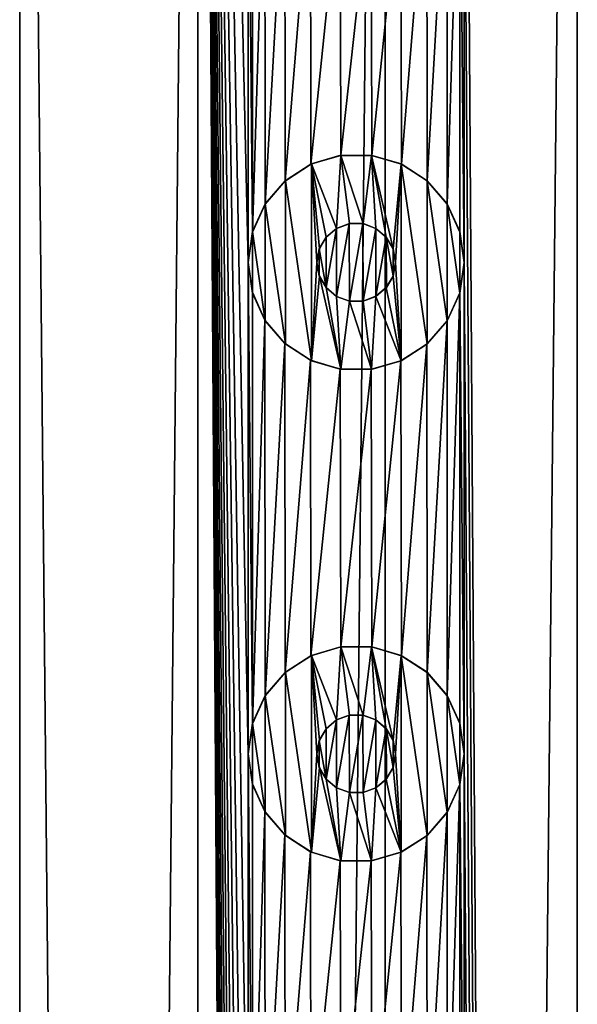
# Model space of a CAD drawing. Header units: millimetres. Extents: x -147 to 148, y -145 to 204.
# Tile 559 of 571: x -90.67 to -85, y 173.95 to 183.97. Entities that reach past the tile are written whole.
import ezdxf

# ---------------------------------------------------------------- set-up
doc = ezdxf.new("R2010")
doc.units = ezdxf.units.MM
doc.header["$LTSCALE"] = 26.699852
for name, color, linetype in [('1556', 7, 'CONTINUOUS'), ('1557', 7, 'CONTINUOUS'), ('1621', 7, 'CONTINUOUS'), ('1622', 7, 'CONTINUOUS'), ('1623', 7, 'CONTINUOUS'), ('1624', 7, 'CONTINUOUS'), ('1625', 7, 'CONTINUOUS'), ('1626', 7, 'CONTINUOUS'), ('1627', 7, 'CONTINUOUS'), ('1628', 7, 'CONTINUOUS'), ('1629', 7, 'CONTINUOUS'), ('1630', 7, 'CONTINUOUS')]:
    doc.layers.add(name, color=color, linetype=linetype)

msp = doc.modelspace()

# ---------------------------------------------------------------- linework, layer by layer
at = {"layer": '1556', "color": 7, "linetype": 'CONTINUOUS', "true_color": 0xd8d8d8}
for points in [[(-90.675, 203.7, 112.038), (-91.15, 191.5, 111.782), (-90.675, 17.3, 112.038), (-90.675, 203.7, 112.038)], [(-88.863, 203.7, 112.788), (-90.675, 203.7, 112.038), (-88.863, 17.3, 112.788), (-88.863, 203.7, 112.788)], [(-88.863, 17.3, 112.788), (-90.675, 203.7, 112.038), (-90.675, 17.3, 112.038), (-88.863, 17.3, 112.788)], [(-88.35, 181.5, 112.943), (-88.35, 186.5, 112.943), (-88.863, 203.7, 112.788), (-88.35, 181.5, 112.943)], [(-88.35, 176.5, 112.943), (-88.35, 181.5, 112.943), (-88.863, 203.7, 112.788), (-88.35, 176.5, 112.943)], [(-88.35, 171.5, 112.943), (-88.35, 176.5, 112.943), (-88.863, 203.7, 112.788), (-88.35, 171.5, 112.943)], [(-88.35, 166.5, 112.943), (-88.35, 171.5, 112.943), (-88.863, 203.7, 112.788), (-88.35, 166.5, 112.943)], [(-88.35, 161.5, 112.943), (-88.35, 166.5, 112.943), (-88.863, 203.7, 112.788), (-88.35, 161.5, 112.943)], [(-88.35, 156.5, 112.943), (-88.35, 161.5, 112.943), (-88.863, 203.7, 112.788), (-88.35, 156.5, 112.943)], [(-88.35, 151.5, 112.943), (-88.35, 156.5, 112.943), (-88.863, 203.7, 112.788), (-88.35, 151.5, 112.943)], [(-88.35, 146.5, 112.943), (-88.35, 151.5, 112.943), (-88.863, 203.7, 112.788), (-88.35, 146.5, 112.943)], [(-88.35, 141.5, 112.943), (-88.35, 146.5, 112.943), (-88.863, 203.7, 112.788), (-88.35, 141.5, 112.943)], [(-88.35, 136.5, 112.943), (-88.35, 141.5, 112.943), (-88.863, 203.7, 112.788), (-88.35, 136.5, 112.943)], [(-88.35, 131.5, 112.943), (-88.35, 136.5, 112.943), (-88.863, 203.7, 112.788), (-88.35, 131.5, 112.943)], [(-88.35, 126.5, 112.943), (-88.35, 131.5, 112.943), (-88.863, 203.7, 112.788), (-88.35, 126.5, 112.943)], [(-88.35, 126.5, 112.943), (-88.863, 203.7, 112.788), (-88.863, 17.3, 112.788), (-88.35, 126.5, 112.943)], [(-85, 203.7, 113.4), (-86.15, 191.5, 113.347), (-85, 17.3, 113.4), (-85, 203.7, 113.4)], [(-83.045, 17.3, 113.246), (-85, 203.7, 113.4), (-85, 17.3, 113.4), (-83.045, 17.3, 113.246)], [(-86.15, 191.5, 113.347), (-86.15, 186.5, 113.347), (-85, 17.3, 113.4), (-86.15, 191.5, 113.347)], [(-88.307, 186.195, 112.955), (-88.35, 186.5, 112.943), (-88.306, 181.807, 112.955), (-88.307, 186.195, 112.955)], [(-88.35, 186.5, 112.943), (-88.35, 181.5, 112.943), (-88.306, 181.807, 112.955), (-88.35, 186.5, 112.943)], [(-86.15, 186.5, 113.347), (-86.195, 186.19, 113.343), (-86.15, 181.5, 113.347), (-86.15, 186.5, 113.347)], [(-86.15, 186.5, 113.347), (-86.15, 181.5, 113.347), (-85, 17.3, 113.4), (-86.15, 186.5, 113.347)], [(-88.18, 185.913, 112.989), (-88.307, 186.195, 112.955), (-88.306, 181.807, 112.955), (-88.18, 185.913, 112.989)], [(-86.195, 186.19, 113.343), (-86.326, 185.904, 113.329), (-86.323, 182.091, 113.33), (-86.195, 186.19, 113.343)], [(-86.194, 181.808, 113.343), (-86.195, 186.19, 113.343), (-86.323, 182.091, 113.33), (-86.194, 181.808, 113.343)], [(-86.15, 181.5, 113.347), (-86.195, 186.19, 113.343), (-86.194, 181.808, 113.343), (-86.15, 181.5, 113.347)], [(-88.177, 182.091, 112.99), (-88.18, 185.913, 112.989), (-88.306, 181.807, 112.955), (-88.177, 182.091, 112.99)], [(-87.978, 185.676, 113.04), (-88.18, 185.913, 112.989), (-88.177, 182.091, 112.99), (-87.978, 185.676, 113.04)], [(-86.326, 185.904, 113.329), (-86.531, 185.667, 113.306), (-86.527, 182.328, 113.306), (-86.326, 185.904, 113.329)], [(-86.323, 182.091, 113.33), (-86.326, 185.904, 113.329), (-86.527, 182.328, 113.306), (-86.323, 182.091, 113.33)], [(-87.974, 182.328, 113.041), (-87.978, 185.676, 113.04), (-88.177, 182.091, 112.99), (-87.974, 182.328, 113.041)], [(-87.716, 185.504, 113.101), (-87.978, 185.676, 113.04), (-87.974, 182.328, 113.041), (-87.716, 185.504, 113.101)], [(-86.531, 185.667, 113.306), (-86.795, 185.499, 113.27), (-86.79, 182.499, 113.271), (-86.531, 185.667, 113.306)], [(-86.527, 182.328, 113.306), (-86.531, 185.667, 113.306), (-86.79, 182.499, 113.271), (-86.527, 182.328, 113.306)], [(-87.711, 182.498, 113.103), (-87.716, 185.504, 113.101), (-87.974, 182.328, 113.041), (-87.711, 182.498, 113.103)], [(-87.415, 185.412, 113.165), (-87.716, 185.504, 113.101), (-87.711, 182.498, 113.103), (-87.415, 185.412, 113.165)], [(-86.795, 185.499, 113.27), (-87.097, 185.411, 113.223), (-87.09, 182.588, 113.224), (-86.795, 185.499, 113.27)], [(-86.79, 182.499, 113.271), (-86.795, 185.499, 113.27), (-87.09, 182.588, 113.224), (-86.79, 182.499, 113.271)], [(-87.407, 182.589, 113.166), (-87.415, 185.412, 113.165), (-87.711, 182.498, 113.103), (-87.407, 182.589, 113.166)], [(-87.097, 185.411, 113.223), (-87.415, 185.412, 113.165), (-87.407, 182.589, 113.166), (-87.097, 185.411, 113.223)], [(-87.09, 182.588, 113.224), (-87.097, 185.411, 113.223), (-87.407, 182.589, 113.166), (-87.09, 182.588, 113.224)], [(-88.307, 181.195, 112.955), (-88.35, 181.5, 112.943), (-88.306, 176.807, 112.955), (-88.307, 181.195, 112.955)], [(-88.35, 181.5, 112.943), (-88.35, 176.5, 112.943), (-88.306, 176.807, 112.955), (-88.35, 181.5, 112.943)], [(-86.15, 181.5, 113.347), (-86.195, 181.19, 113.343), (-86.15, 176.5, 113.347), (-86.15, 181.5, 113.347)], [(-86.15, 181.5, 113.347), (-86.15, 176.5, 113.347), (-85, 17.3, 113.4), (-86.15, 181.5, 113.347)], [(-88.18, 180.913, 112.989), (-88.307, 181.195, 112.955), (-88.306, 176.807, 112.955), (-88.18, 180.913, 112.989)], [(-86.195, 181.19, 113.343), (-86.326, 180.904, 113.329), (-86.323, 177.091, 113.33), (-86.195, 181.19, 113.343)], [(-86.194, 176.808, 113.343), (-86.195, 181.19, 113.343), (-86.323, 177.091, 113.33), (-86.194, 176.808, 113.343)], [(-86.15, 176.5, 113.347), (-86.195, 181.19, 113.343), (-86.194, 176.808, 113.343), (-86.15, 176.5, 113.347)], [(-88.177, 177.091, 112.99), (-88.18, 180.913, 112.989), (-88.306, 176.807, 112.955), (-88.177, 177.091, 112.99)], [(-87.978, 180.676, 113.04), (-88.18, 180.913, 112.989), (-88.177, 177.091, 112.99), (-87.978, 180.676, 113.04)], [(-86.326, 180.904, 113.329), (-86.531, 180.667, 113.306), (-86.527, 177.328, 113.306), (-86.326, 180.904, 113.329)], [(-86.323, 177.091, 113.33), (-86.326, 180.904, 113.329), (-86.527, 177.328, 113.306), (-86.323, 177.091, 113.33)], [(-87.974, 177.328, 113.041), (-87.978, 180.676, 113.04), (-88.177, 177.091, 112.99), (-87.974, 177.328, 113.041)], [(-87.716, 180.504, 113.101), (-87.978, 180.676, 113.04), (-87.974, 177.328, 113.041), (-87.716, 180.504, 113.101)], [(-86.531, 180.667, 113.306), (-86.795, 180.499, 113.27), (-86.79, 177.499, 113.271), (-86.531, 180.667, 113.306)], [(-86.527, 177.328, 113.306), (-86.531, 180.667, 113.306), (-86.79, 177.499, 113.271), (-86.527, 177.328, 113.306)], [(-87.711, 177.498, 113.103), (-87.716, 180.504, 113.101), (-87.974, 177.328, 113.041), (-87.711, 177.498, 113.103)], [(-87.415, 180.412, 113.165), (-87.716, 180.504, 113.101), (-87.711, 177.498, 113.103), (-87.415, 180.412, 113.165)], [(-86.795, 180.499, 113.27), (-87.097, 180.411, 113.223), (-87.09, 177.588, 113.224), (-86.795, 180.499, 113.27)], [(-86.79, 177.499, 113.271), (-86.795, 180.499, 113.27), (-87.09, 177.588, 113.224), (-86.79, 177.499, 113.271)], [(-87.407, 177.589, 113.166), (-87.415, 180.412, 113.165), (-87.711, 177.498, 113.103), (-87.407, 177.589, 113.166)], [(-87.097, 180.411, 113.223), (-87.415, 180.412, 113.165), (-87.407, 177.589, 113.166), (-87.097, 180.411, 113.223)], [(-87.09, 177.588, 113.224), (-87.097, 180.411, 113.223), (-87.407, 177.589, 113.166), (-87.09, 177.588, 113.224)], [(-88.307, 176.195, 112.955), (-88.35, 176.5, 112.943), (-88.306, 171.807, 112.955), (-88.307, 176.195, 112.955)], [(-88.35, 176.5, 112.943), (-88.35, 171.5, 112.943), (-88.306, 171.807, 112.955), (-88.35, 176.5, 112.943)], [(-86.15, 176.5, 113.347), (-86.195, 176.19, 113.343), (-86.15, 171.5, 113.347), (-86.15, 176.5, 113.347)], [(-86.15, 176.5, 113.347), (-86.15, 171.5, 113.347), (-85, 17.3, 113.4), (-86.15, 176.5, 113.347)], [(-88.18, 175.913, 112.989), (-88.307, 176.195, 112.955), (-88.306, 171.807, 112.955), (-88.18, 175.913, 112.989)], [(-86.195, 176.19, 113.343), (-86.326, 175.904, 113.329), (-86.323, 172.091, 113.33), (-86.195, 176.19, 113.343)], [(-86.194, 171.808, 113.343), (-86.195, 176.19, 113.343), (-86.323, 172.091, 113.33), (-86.194, 171.808, 113.343)], [(-86.15, 171.5, 113.347), (-86.195, 176.19, 113.343), (-86.194, 171.808, 113.343), (-86.15, 171.5, 113.347)], [(-88.177, 172.091, 112.99), (-88.18, 175.913, 112.989), (-88.306, 171.807, 112.955), (-88.177, 172.091, 112.99)], [(-87.978, 175.676, 113.04), (-88.18, 175.913, 112.989), (-88.177, 172.091, 112.99), (-87.978, 175.676, 113.04)], [(-86.326, 175.904, 113.329), (-86.531, 175.667, 113.306), (-86.527, 172.328, 113.306), (-86.326, 175.904, 113.329)], [(-86.323, 172.091, 113.33), (-86.326, 175.904, 113.329), (-86.527, 172.328, 113.306), (-86.323, 172.091, 113.33)], [(-87.974, 172.328, 113.041), (-87.978, 175.676, 113.04), (-88.177, 172.091, 112.99), (-87.974, 172.328, 113.041)], [(-87.716, 175.504, 113.101), (-87.978, 175.676, 113.04), (-87.974, 172.328, 113.041), (-87.716, 175.504, 113.101)], [(-86.531, 175.667, 113.306), (-86.795, 175.499, 113.27), (-86.79, 172.499, 113.271), (-86.531, 175.667, 113.306)], [(-86.527, 172.328, 113.306), (-86.531, 175.667, 113.306), (-86.79, 172.499, 113.271), (-86.527, 172.328, 113.306)], [(-87.711, 172.498, 113.103), (-87.716, 175.504, 113.101), (-87.974, 172.328, 113.041), (-87.711, 172.498, 113.103)], [(-87.415, 175.412, 113.165), (-87.716, 175.504, 113.101), (-87.711, 172.498, 113.103), (-87.415, 175.412, 113.165)], [(-86.795, 175.499, 113.27), (-87.097, 175.411, 113.223), (-87.09, 172.588, 113.224), (-86.795, 175.499, 113.27)], [(-86.79, 172.499, 113.271), (-86.795, 175.499, 113.27), (-87.09, 172.588, 113.224), (-86.79, 172.499, 113.271)], [(-87.407, 172.589, 113.166), (-87.415, 175.412, 113.165), (-87.711, 172.498, 113.103), (-87.407, 172.589, 113.166)], [(-87.097, 175.411, 113.223), (-87.415, 175.412, 113.165), (-87.407, 172.589, 113.166), (-87.097, 175.411, 113.223)], [(-87.09, 172.588, 113.224), (-87.097, 175.411, 113.223), (-87.407, 172.589, 113.166), (-87.09, 172.588, 113.224)]]:
    msp.add_3dface(points, dxfattribs=at)
at = {"layer": '1557', "color": 7, "linetype": 'CONTINUOUS', "true_color": 0xd8d8d8}
for points in [[(-92.347, 203.7, 90.787), (-90.675, 203.7, 89.762), (-92.347, 17.3, 90.787), (-92.347, 203.7, 90.787)], [(-92.347, 17.3, 90.787), (-90.675, 203.7, 89.762), (-90.675, 17.3, 89.762), (-92.347, 17.3, 90.787)], [(-90.675, 203.7, 89.762), (-88.863, 203.7, 89.012), (-90.675, 17.3, 89.762), (-90.675, 203.7, 89.762)], [(-90.675, 17.3, 89.762), (-88.863, 203.7, 89.012), (-88.863, 17.3, 89.012), (-90.675, 17.3, 89.762)], [(-88.863, 203.7, 89.012), (-86.955, 203.7, 88.554), (-88.863, 17.3, 89.012), (-88.863, 203.7, 89.012)], [(-88.863, 17.3, 89.012), (-86.955, 203.7, 88.554), (-86.955, 17.3, 88.554), (-88.863, 17.3, 89.012)], [(-86.955, 203.7, 88.554), (-85, 203.7, 88.4), (-86.955, 17.3, 88.554), (-86.955, 203.7, 88.554)], [(-86.955, 17.3, 88.554), (-85, 203.7, 88.4), (-85, 17.3, 88.4), (-86.955, 17.3, 88.554)], [(-87.322, 181.893, 113.183), (-87.452, 181.845, 113.157), (-87.45, 181.154, 113.157), (-87.322, 181.893, 113.183)], [(-87.319, 181.106, 113.183), (-87.322, 181.893, 113.183), (-87.45, 181.154, 113.157), (-87.319, 181.106, 113.183)], [(-87.182, 181.894, 113.208), (-87.322, 181.893, 113.183), (-87.319, 181.106, 113.183), (-87.182, 181.894, 113.208)], [(-87.179, 181.106, 113.209), (-87.182, 181.894, 113.208), (-87.319, 181.106, 113.183), (-87.179, 181.106, 113.209)], [(-87.05, 181.846, 113.231), (-87.182, 181.894, 113.208), (-87.179, 181.106, 113.209), (-87.05, 181.846, 113.231)], [(-87.452, 181.845, 113.157), (-87.557, 181.756, 113.136), (-87.557, 181.244, 113.136), (-87.452, 181.845, 113.157)], [(-87.45, 181.154, 113.157), (-87.452, 181.845, 113.157), (-87.557, 181.244, 113.136), (-87.45, 181.154, 113.157)], [(-87.049, 181.155, 113.231), (-87.05, 181.846, 113.231), (-87.179, 181.106, 113.209), (-87.049, 181.155, 113.231)], [(-86.944, 181.757, 113.248), (-87.05, 181.846, 113.231), (-87.049, 181.155, 113.231), (-86.944, 181.757, 113.248)], [(-87.557, 181.756, 113.136), (-87.626, 181.637, 113.121), (-87.557, 181.244, 113.136), (-87.557, 181.756, 113.136)], [(-86.943, 181.244, 113.248), (-86.944, 181.757, 113.248), (-87.049, 181.155, 113.231), (-86.943, 181.244, 113.248)], [(-86.874, 181.637, 113.259), (-86.944, 181.757, 113.248), (-86.874, 181.363, 113.259), (-86.874, 181.637, 113.259)], [(-86.874, 181.363, 113.259), (-86.944, 181.757, 113.248), (-86.943, 181.244, 113.248), (-86.874, 181.363, 113.259)], [(-87.626, 181.637, 113.121), (-87.65, 181.5, 113.116), (-87.626, 181.363, 113.121), (-87.626, 181.637, 113.121)], [(-87.557, 181.244, 113.136), (-87.626, 181.637, 113.121), (-87.626, 181.363, 113.121), (-87.557, 181.244, 113.136)], [(-86.85, 181.5, 113.262), (-86.874, 181.637, 113.259), (-86.874, 181.363, 113.259), (-86.85, 181.5, 113.262)], [(-87.322, 176.893, 113.183), (-87.452, 176.845, 113.157), (-87.45, 176.154, 113.157), (-87.322, 176.893, 113.183)], [(-87.319, 176.106, 113.183), (-87.322, 176.893, 113.183), (-87.45, 176.154, 113.157), (-87.319, 176.106, 113.183)], [(-87.182, 176.894, 113.208), (-87.322, 176.893, 113.183), (-87.319, 176.106, 113.183), (-87.182, 176.894, 113.208)], [(-87.179, 176.106, 113.209), (-87.182, 176.894, 113.208), (-87.319, 176.106, 113.183), (-87.179, 176.106, 113.209)], [(-87.05, 176.846, 113.231), (-87.182, 176.894, 113.208), (-87.179, 176.106, 113.209), (-87.05, 176.846, 113.231)], [(-87.452, 176.845, 113.157), (-87.557, 176.756, 113.136), (-87.557, 176.244, 113.136), (-87.452, 176.845, 113.157)], [(-87.45, 176.154, 113.157), (-87.452, 176.845, 113.157), (-87.557, 176.244, 113.136), (-87.45, 176.154, 113.157)], [(-87.049, 176.155, 113.231), (-87.05, 176.846, 113.231), (-87.179, 176.106, 113.209), (-87.049, 176.155, 113.231)], [(-86.944, 176.757, 113.248), (-87.05, 176.846, 113.231), (-87.049, 176.155, 113.231), (-86.944, 176.757, 113.248)], [(-87.557, 176.756, 113.136), (-87.626, 176.637, 113.121), (-87.557, 176.244, 113.136), (-87.557, 176.756, 113.136)], [(-86.943, 176.244, 113.248), (-86.944, 176.757, 113.248), (-87.049, 176.155, 113.231), (-86.943, 176.244, 113.248)], [(-86.874, 176.637, 113.259), (-86.944, 176.757, 113.248), (-86.874, 176.363, 113.259), (-86.874, 176.637, 113.259)], [(-86.874, 176.363, 113.259), (-86.944, 176.757, 113.248), (-86.943, 176.244, 113.248), (-86.874, 176.363, 113.259)], [(-87.626, 176.637, 113.121), (-87.65, 176.5, 113.116), (-87.626, 176.363, 113.121), (-87.626, 176.637, 113.121)], [(-87.557, 176.244, 113.136), (-87.626, 176.637, 113.121), (-87.626, 176.363, 113.121), (-87.557, 176.244, 113.136)], [(-86.85, 176.5, 113.262), (-86.874, 176.637, 113.259), (-86.874, 176.363, 113.259), (-86.85, 176.5, 113.262)]]:
    msp.add_3dface(points, dxfattribs=at)
at = {"layer": '1621', "color": 7, "linetype": 'CONTINUOUS', "true_color": 0xd8d8d8}
for points in [[(-87.406, 182.588, 114.4), (-87.706, 182.501, 114.4), (-87.45, 181.846, 114.4), (-87.406, 182.588, 114.4)], [(-87.319, 181.894, 114.4), (-87.406, 182.588, 114.4), (-87.45, 181.846, 114.4), (-87.319, 181.894, 114.4)], [(-87.094, 182.588, 114.4), (-87.406, 182.588, 114.4), (-87.181, 181.894, 114.4), (-87.094, 182.588, 114.4)], [(-87.181, 181.894, 114.4), (-87.406, 182.588, 114.4), (-87.319, 181.894, 114.4), (-87.181, 181.894, 114.4)], [(-87.05, 181.846, 114.4), (-87.094, 182.588, 114.4), (-87.181, 181.894, 114.4), (-87.05, 181.846, 114.4)], [(-86.794, 182.501, 114.4), (-87.094, 182.588, 114.4), (-86.875, 181.639, 114.4), (-86.794, 182.501, 114.4)], [(-86.875, 181.639, 114.4), (-87.094, 182.588, 114.4), (-86.944, 181.756, 114.4), (-86.875, 181.639, 114.4)], [(-86.944, 181.756, 114.4), (-87.094, 182.588, 114.4), (-87.05, 181.846, 114.4), (-86.944, 181.756, 114.4)], [(-87.706, 182.501, 114.4), (-87.971, 182.33, 114.4), (-87.706, 180.499, 114.4), (-87.706, 182.501, 114.4)], [(-87.706, 182.501, 114.4), (-87.706, 180.499, 114.4), (-87.65, 181.5, 114.4), (-87.706, 182.501, 114.4)], [(-87.706, 182.501, 114.4), (-87.65, 181.5, 114.4), (-87.625, 181.639, 114.4), (-87.706, 182.501, 114.4)], [(-87.45, 181.846, 114.4), (-87.706, 182.501, 114.4), (-87.556, 181.756, 114.4), (-87.45, 181.846, 114.4)], [(-87.556, 181.756, 114.4), (-87.706, 182.501, 114.4), (-87.625, 181.639, 114.4), (-87.556, 181.756, 114.4)], [(-86.85, 181.5, 114.4), (-86.794, 182.501, 114.4), (-86.875, 181.639, 114.4), (-86.85, 181.5, 114.4)], [(-86.794, 180.499, 114.4), (-86.794, 182.501, 114.4), (-86.85, 181.5, 114.4), (-86.794, 180.499, 114.4)], [(-86.529, 182.33, 114.4), (-86.794, 182.501, 114.4), (-86.529, 180.67, 114.4), (-86.529, 182.33, 114.4)], [(-86.529, 180.67, 114.4), (-86.794, 182.501, 114.4), (-86.794, 180.499, 114.4), (-86.529, 180.67, 114.4)], [(-87.971, 182.33, 114.4), (-88.175, 182.094, 114.4), (-87.971, 180.67, 114.4), (-87.971, 182.33, 114.4)], [(-87.706, 180.499, 114.4), (-87.971, 182.33, 114.4), (-87.971, 180.67, 114.4), (-87.706, 180.499, 114.4)], [(-86.325, 182.094, 114.4), (-86.529, 182.33, 114.4), (-86.325, 180.906, 114.4), (-86.325, 182.094, 114.4)], [(-86.325, 180.906, 114.4), (-86.529, 182.33, 114.4), (-86.529, 180.67, 114.4), (-86.325, 180.906, 114.4)], [(-88.175, 182.094, 114.4), (-88.304, 181.813, 114.4), (-88.175, 180.906, 114.4), (-88.175, 182.094, 114.4)], [(-87.971, 180.67, 114.4), (-88.175, 182.094, 114.4), (-88.175, 180.906, 114.4), (-87.971, 180.67, 114.4)], [(-86.196, 181.813, 114.4), (-86.325, 182.094, 114.4), (-86.196, 181.187, 114.4), (-86.196, 181.813, 114.4)], [(-86.196, 181.187, 114.4), (-86.325, 182.094, 114.4), (-86.325, 180.906, 114.4), (-86.196, 181.187, 114.4)], [(-88.304, 181.813, 114.4), (-88.35, 181.5, 114.4), (-88.304, 181.187, 114.4), (-88.304, 181.813, 114.4)], [(-88.175, 180.906, 114.4), (-88.304, 181.813, 114.4), (-88.304, 181.187, 114.4), (-88.175, 180.906, 114.4)], [(-86.15, 181.5, 114.4), (-86.196, 181.813, 114.4), (-86.196, 181.187, 114.4), (-86.15, 181.5, 114.4)], [(-87.65, 181.5, 114.4), (-87.706, 180.499, 114.4), (-87.625, 181.361, 114.4), (-87.65, 181.5, 114.4)], [(-86.875, 181.361, 114.4), (-86.794, 180.499, 114.4), (-86.85, 181.5, 114.4), (-86.875, 181.361, 114.4)], [(-87.706, 180.499, 114.4), (-87.406, 180.412, 114.4), (-87.625, 181.361, 114.4), (-87.706, 180.499, 114.4)], [(-87.625, 181.361, 114.4), (-87.406, 180.412, 114.4), (-87.556, 181.244, 114.4), (-87.625, 181.361, 114.4)], [(-86.944, 181.244, 114.4), (-86.794, 180.499, 114.4), (-86.875, 181.361, 114.4), (-86.944, 181.244, 114.4)], [(-87.556, 181.244, 114.4), (-87.406, 180.412, 114.4), (-87.45, 181.154, 114.4), (-87.556, 181.244, 114.4)], [(-87.05, 181.154, 114.4), (-86.794, 180.499, 114.4), (-86.944, 181.244, 114.4), (-87.05, 181.154, 114.4)], [(-87.45, 181.154, 114.4), (-87.406, 180.412, 114.4), (-87.319, 181.106, 114.4), (-87.45, 181.154, 114.4)], [(-87.406, 180.412, 114.4), (-87.094, 180.412, 114.4), (-87.319, 181.106, 114.4), (-87.406, 180.412, 114.4)], [(-87.319, 181.106, 114.4), (-87.094, 180.412, 114.4), (-87.181, 181.106, 114.4), (-87.319, 181.106, 114.4)], [(-87.181, 181.106, 114.4), (-87.094, 180.412, 114.4), (-87.05, 181.154, 114.4), (-87.181, 181.106, 114.4)], [(-87.094, 180.412, 114.4), (-86.794, 180.499, 114.4), (-87.05, 181.154, 114.4), (-87.094, 180.412, 114.4)]]:
    msp.add_3dface(points, dxfattribs=at)
at = {"layer": '1622', "color": 7, "linetype": 'CONTINUOUS', "true_color": 0xd8d8d8}
for points in [[(-88.35, 181.5, 112.943), (-88.307, 181.195, 112.955), (-88.35, 181.5, 114.4), (-88.35, 181.5, 112.943)], [(-88.35, 181.5, 114.4), (-88.307, 181.195, 112.955), (-88.304, 181.187, 114.4), (-88.35, 181.5, 114.4)], [(-86.195, 181.19, 113.343), (-86.15, 181.5, 113.347), (-86.196, 181.187, 114.4), (-86.195, 181.19, 113.343)], [(-86.15, 181.5, 113.347), (-86.15, 181.5, 114.4), (-86.196, 181.187, 114.4), (-86.15, 181.5, 113.347)], [(-88.307, 181.195, 112.955), (-88.18, 180.913, 112.989), (-88.304, 181.187, 114.4), (-88.307, 181.195, 112.955)], [(-88.18, 180.913, 112.989), (-88.175, 180.906, 114.4), (-88.304, 181.187, 114.4), (-88.18, 180.913, 112.989)], [(-86.326, 180.904, 113.329), (-86.195, 181.19, 113.343), (-86.325, 180.906, 114.4), (-86.326, 180.904, 113.329)], [(-86.195, 181.19, 113.343), (-86.196, 181.187, 114.4), (-86.325, 180.906, 114.4), (-86.195, 181.19, 113.343)], [(-88.18, 180.913, 112.989), (-87.978, 180.676, 113.04), (-88.175, 180.906, 114.4), (-88.18, 180.913, 112.989)], [(-87.978, 180.676, 113.04), (-87.971, 180.67, 114.4), (-88.175, 180.906, 114.4), (-87.978, 180.676, 113.04)], [(-86.531, 180.667, 113.306), (-86.326, 180.904, 113.329), (-86.529, 180.67, 114.4), (-86.531, 180.667, 113.306)], [(-86.326, 180.904, 113.329), (-86.325, 180.906, 114.4), (-86.529, 180.67, 114.4), (-86.326, 180.904, 113.329)], [(-87.978, 180.676, 113.04), (-87.716, 180.504, 113.101), (-87.971, 180.67, 114.4), (-87.978, 180.676, 113.04)], [(-87.716, 180.504, 113.101), (-87.706, 180.499, 114.4), (-87.971, 180.67, 114.4), (-87.716, 180.504, 113.101)], [(-86.795, 180.499, 113.27), (-86.531, 180.667, 113.306), (-86.794, 180.499, 114.4), (-86.795, 180.499, 113.27)], [(-86.531, 180.667, 113.306), (-86.529, 180.67, 114.4), (-86.794, 180.499, 114.4), (-86.531, 180.667, 113.306)], [(-87.716, 180.504, 113.101), (-87.415, 180.412, 113.165), (-87.706, 180.499, 114.4), (-87.716, 180.504, 113.101)], [(-87.415, 180.412, 113.165), (-87.406, 180.412, 114.4), (-87.706, 180.499, 114.4), (-87.415, 180.412, 113.165)], [(-87.097, 180.411, 113.223), (-86.795, 180.499, 113.27), (-87.094, 180.412, 114.4), (-87.097, 180.411, 113.223)], [(-86.795, 180.499, 113.27), (-86.794, 180.499, 114.4), (-87.094, 180.412, 114.4), (-86.795, 180.499, 113.27)], [(-87.415, 180.412, 113.165), (-87.097, 180.411, 113.223), (-87.406, 180.412, 114.4), (-87.415, 180.412, 113.165)], [(-87.097, 180.411, 113.223), (-87.094, 180.412, 114.4), (-87.406, 180.412, 114.4), (-87.097, 180.411, 113.223)]]:
    msp.add_3dface(points, dxfattribs=at)
at = {"layer": '1623', "color": 7, "linetype": 'CONTINUOUS', "true_color": 0xd8d8d8}
for points in [[(-87.407, 182.589, 113.166), (-87.711, 182.498, 113.103), (-87.706, 182.501, 114.4), (-87.407, 182.589, 113.166)], [(-87.407, 182.589, 113.166), (-87.706, 182.501, 114.4), (-87.406, 182.588, 114.4), (-87.407, 182.589, 113.166)], [(-87.09, 182.588, 113.224), (-87.407, 182.589, 113.166), (-87.094, 182.588, 114.4), (-87.09, 182.588, 113.224)], [(-87.407, 182.589, 113.166), (-87.406, 182.588, 114.4), (-87.094, 182.588, 114.4), (-87.407, 182.589, 113.166)], [(-87.09, 182.588, 113.224), (-87.094, 182.588, 114.4), (-86.794, 182.501, 114.4), (-87.09, 182.588, 113.224)], [(-86.79, 182.499, 113.271), (-87.09, 182.588, 113.224), (-86.794, 182.501, 114.4), (-86.79, 182.499, 113.271)], [(-87.711, 182.498, 113.103), (-87.974, 182.328, 113.041), (-87.971, 182.33, 114.4), (-87.711, 182.498, 113.103)], [(-87.711, 182.498, 113.103), (-87.971, 182.33, 114.4), (-87.706, 182.501, 114.4), (-87.711, 182.498, 113.103)], [(-86.79, 182.499, 113.271), (-86.794, 182.501, 114.4), (-86.529, 182.33, 114.4), (-86.79, 182.499, 113.271)], [(-86.527, 182.328, 113.306), (-86.79, 182.499, 113.271), (-86.529, 182.33, 114.4), (-86.527, 182.328, 113.306)], [(-87.974, 182.328, 113.041), (-88.177, 182.091, 112.99), (-88.175, 182.094, 114.4), (-87.974, 182.328, 113.041)], [(-87.974, 182.328, 113.041), (-88.175, 182.094, 114.4), (-87.971, 182.33, 114.4), (-87.974, 182.328, 113.041)], [(-86.527, 182.328, 113.306), (-86.529, 182.33, 114.4), (-86.325, 182.094, 114.4), (-86.527, 182.328, 113.306)], [(-86.323, 182.091, 113.33), (-86.527, 182.328, 113.306), (-86.325, 182.094, 114.4), (-86.323, 182.091, 113.33)], [(-88.177, 182.091, 112.99), (-88.306, 181.807, 112.955), (-88.304, 181.813, 114.4), (-88.177, 182.091, 112.99)], [(-88.177, 182.091, 112.99), (-88.304, 181.813, 114.4), (-88.175, 182.094, 114.4), (-88.177, 182.091, 112.99)], [(-86.323, 182.091, 113.33), (-86.325, 182.094, 114.4), (-86.196, 181.813, 114.4), (-86.323, 182.091, 113.33)], [(-86.194, 181.808, 113.343), (-86.323, 182.091, 113.33), (-86.196, 181.813, 114.4), (-86.194, 181.808, 113.343)], [(-88.306, 181.807, 112.955), (-88.35, 181.5, 112.943), (-88.304, 181.813, 114.4), (-88.306, 181.807, 112.955)], [(-88.35, 181.5, 112.943), (-88.35, 181.5, 114.4), (-88.304, 181.813, 114.4), (-88.35, 181.5, 112.943)], [(-86.194, 181.808, 113.343), (-86.196, 181.813, 114.4), (-86.15, 181.5, 114.4), (-86.194, 181.808, 113.343)], [(-86.15, 181.5, 113.347), (-86.194, 181.808, 113.343), (-86.15, 181.5, 114.4), (-86.15, 181.5, 113.347)]]:
    msp.add_3dface(points, dxfattribs=at)
at = {"layer": '1624', "color": 7, "linetype": 'CONTINUOUS', "true_color": 0xd8d8d8}
for points in [[(-87.452, 181.845, 113.157), (-87.322, 181.893, 113.183), (-87.45, 181.846, 114.4), (-87.452, 181.845, 113.157)], [(-87.322, 181.893, 113.183), (-87.319, 181.894, 114.4), (-87.45, 181.846, 114.4), (-87.322, 181.893, 113.183)], [(-87.322, 181.893, 113.183), (-87.182, 181.894, 113.208), (-87.319, 181.894, 114.4), (-87.322, 181.893, 113.183)], [(-87.182, 181.894, 113.208), (-87.181, 181.894, 114.4), (-87.319, 181.894, 114.4), (-87.182, 181.894, 113.208)], [(-87.182, 181.894, 113.208), (-87.05, 181.846, 113.231), (-87.181, 181.894, 114.4), (-87.182, 181.894, 113.208)], [(-87.05, 181.846, 113.231), (-87.05, 181.846, 114.4), (-87.181, 181.894, 114.4), (-87.05, 181.846, 113.231)], [(-87.557, 181.756, 113.136), (-87.452, 181.845, 113.157), (-87.556, 181.756, 114.4), (-87.557, 181.756, 113.136)], [(-87.452, 181.845, 113.157), (-87.45, 181.846, 114.4), (-87.556, 181.756, 114.4), (-87.452, 181.845, 113.157)], [(-87.05, 181.846, 113.231), (-86.944, 181.757, 113.248), (-87.05, 181.846, 114.4), (-87.05, 181.846, 113.231)], [(-86.944, 181.757, 113.248), (-86.944, 181.756, 114.4), (-87.05, 181.846, 114.4), (-86.944, 181.757, 113.248)], [(-87.626, 181.637, 113.121), (-87.557, 181.756, 113.136), (-87.625, 181.639, 114.4), (-87.626, 181.637, 113.121)], [(-87.557, 181.756, 113.136), (-87.556, 181.756, 114.4), (-87.625, 181.639, 114.4), (-87.557, 181.756, 113.136)], [(-86.944, 181.757, 113.248), (-86.874, 181.637, 113.259), (-86.875, 181.639, 114.4), (-86.944, 181.757, 113.248)], [(-86.944, 181.757, 113.248), (-86.875, 181.639, 114.4), (-86.944, 181.756, 114.4), (-86.944, 181.757, 113.248)], [(-87.65, 181.5, 114.4), (-87.626, 181.637, 113.121), (-87.625, 181.639, 114.4), (-87.65, 181.5, 114.4)], [(-87.65, 181.5, 113.116), (-87.626, 181.637, 113.121), (-87.65, 181.5, 114.4), (-87.65, 181.5, 113.116)], [(-86.874, 181.637, 113.259), (-86.85, 181.5, 113.262), (-86.875, 181.639, 114.4), (-86.874, 181.637, 113.259)], [(-86.85, 181.5, 113.262), (-86.85, 181.5, 114.4), (-86.875, 181.639, 114.4), (-86.85, 181.5, 113.262)]]:
    msp.add_3dface(points, dxfattribs=at)
at = {"layer": '1625', "color": 7, "linetype": 'CONTINUOUS', "true_color": 0xd8d8d8}
for points in [[(-87.626, 181.363, 113.121), (-87.65, 181.5, 113.116), (-87.625, 181.361, 114.4), (-87.626, 181.363, 113.121)], [(-87.65, 181.5, 113.116), (-87.65, 181.5, 114.4), (-87.625, 181.361, 114.4), (-87.65, 181.5, 113.116)], [(-86.874, 181.363, 113.259), (-86.875, 181.361, 114.4), (-86.85, 181.5, 114.4), (-86.874, 181.363, 113.259)], [(-86.85, 181.5, 113.262), (-86.874, 181.363, 113.259), (-86.85, 181.5, 114.4), (-86.85, 181.5, 113.262)], [(-87.557, 181.244, 113.136), (-87.626, 181.363, 113.121), (-87.625, 181.361, 114.4), (-87.557, 181.244, 113.136)], [(-87.557, 181.244, 113.136), (-87.625, 181.361, 114.4), (-87.556, 181.244, 114.4), (-87.557, 181.244, 113.136)], [(-86.943, 181.244, 113.248), (-86.944, 181.244, 114.4), (-86.875, 181.361, 114.4), (-86.943, 181.244, 113.248)], [(-86.874, 181.363, 113.259), (-86.943, 181.244, 113.248), (-86.875, 181.361, 114.4), (-86.874, 181.363, 113.259)], [(-87.45, 181.154, 113.157), (-87.557, 181.244, 113.136), (-87.556, 181.244, 114.4), (-87.45, 181.154, 113.157)], [(-87.45, 181.154, 113.157), (-87.556, 181.244, 114.4), (-87.45, 181.154, 114.4), (-87.45, 181.154, 113.157)], [(-87.049, 181.155, 113.231), (-87.05, 181.154, 114.4), (-86.944, 181.244, 114.4), (-87.049, 181.155, 113.231)], [(-86.943, 181.244, 113.248), (-87.049, 181.155, 113.231), (-86.944, 181.244, 114.4), (-86.943, 181.244, 113.248)], [(-87.319, 181.106, 113.183), (-87.45, 181.154, 113.157), (-87.319, 181.106, 114.4), (-87.319, 181.106, 113.183)], [(-87.45, 181.154, 113.157), (-87.45, 181.154, 114.4), (-87.319, 181.106, 114.4), (-87.45, 181.154, 113.157)], [(-87.179, 181.106, 113.209), (-87.319, 181.106, 113.183), (-87.181, 181.106, 114.4), (-87.179, 181.106, 113.209)], [(-87.319, 181.106, 113.183), (-87.319, 181.106, 114.4), (-87.181, 181.106, 114.4), (-87.319, 181.106, 113.183)], [(-87.179, 181.106, 113.209), (-87.181, 181.106, 114.4), (-87.05, 181.154, 114.4), (-87.179, 181.106, 113.209)], [(-87.049, 181.155, 113.231), (-87.179, 181.106, 113.209), (-87.05, 181.154, 114.4), (-87.049, 181.155, 113.231)]]:
    msp.add_3dface(points, dxfattribs=at)
at = {"layer": '1626', "color": 7, "linetype": 'CONTINUOUS', "true_color": 0xd8d8d8}
for points in [[(-87.406, 177.588, 114.4), (-87.706, 177.501, 114.4), (-87.45, 176.846, 114.4), (-87.406, 177.588, 114.4)], [(-87.319, 176.894, 114.4), (-87.406, 177.588, 114.4), (-87.45, 176.846, 114.4), (-87.319, 176.894, 114.4)], [(-87.094, 177.588, 114.4), (-87.406, 177.588, 114.4), (-87.181, 176.894, 114.4), (-87.094, 177.588, 114.4)], [(-87.181, 176.894, 114.4), (-87.406, 177.588, 114.4), (-87.319, 176.894, 114.4), (-87.181, 176.894, 114.4)], [(-87.05, 176.846, 114.4), (-87.094, 177.588, 114.4), (-87.181, 176.894, 114.4), (-87.05, 176.846, 114.4)], [(-86.794, 177.501, 114.4), (-87.094, 177.588, 114.4), (-86.875, 176.639, 114.4), (-86.794, 177.501, 114.4)], [(-86.875, 176.639, 114.4), (-87.094, 177.588, 114.4), (-86.944, 176.756, 114.4), (-86.875, 176.639, 114.4)], [(-86.944, 176.756, 114.4), (-87.094, 177.588, 114.4), (-87.05, 176.846, 114.4), (-86.944, 176.756, 114.4)], [(-87.706, 177.501, 114.4), (-87.971, 177.33, 114.4), (-87.706, 175.499, 114.4), (-87.706, 177.501, 114.4)], [(-87.706, 177.501, 114.4), (-87.706, 175.499, 114.4), (-87.65, 176.5, 114.4), (-87.706, 177.501, 114.4)], [(-87.706, 177.501, 114.4), (-87.65, 176.5, 114.4), (-87.625, 176.639, 114.4), (-87.706, 177.501, 114.4)], [(-87.45, 176.846, 114.4), (-87.706, 177.501, 114.4), (-87.556, 176.756, 114.4), (-87.45, 176.846, 114.4)], [(-87.556, 176.756, 114.4), (-87.706, 177.501, 114.4), (-87.625, 176.639, 114.4), (-87.556, 176.756, 114.4)], [(-86.85, 176.5, 114.4), (-86.794, 177.501, 114.4), (-86.875, 176.639, 114.4), (-86.85, 176.5, 114.4)], [(-86.794, 175.499, 114.4), (-86.794, 177.501, 114.4), (-86.85, 176.5, 114.4), (-86.794, 175.499, 114.4)], [(-86.529, 177.33, 114.4), (-86.794, 177.501, 114.4), (-86.529, 175.67, 114.4), (-86.529, 177.33, 114.4)], [(-86.529, 175.67, 114.4), (-86.794, 177.501, 114.4), (-86.794, 175.499, 114.4), (-86.529, 175.67, 114.4)], [(-87.971, 177.33, 114.4), (-88.175, 177.094, 114.4), (-87.971, 175.67, 114.4), (-87.971, 177.33, 114.4)], [(-87.706, 175.499, 114.4), (-87.971, 177.33, 114.4), (-87.971, 175.67, 114.4), (-87.706, 175.499, 114.4)], [(-86.325, 177.094, 114.4), (-86.529, 177.33, 114.4), (-86.325, 175.906, 114.4), (-86.325, 177.094, 114.4)], [(-86.325, 175.906, 114.4), (-86.529, 177.33, 114.4), (-86.529, 175.67, 114.4), (-86.325, 175.906, 114.4)], [(-88.175, 177.094, 114.4), (-88.304, 176.813, 114.4), (-88.175, 175.906, 114.4), (-88.175, 177.094, 114.4)], [(-87.971, 175.67, 114.4), (-88.175, 177.094, 114.4), (-88.175, 175.906, 114.4), (-87.971, 175.67, 114.4)], [(-86.196, 176.813, 114.4), (-86.325, 177.094, 114.4), (-86.196, 176.187, 114.4), (-86.196, 176.813, 114.4)], [(-86.196, 176.187, 114.4), (-86.325, 177.094, 114.4), (-86.325, 175.906, 114.4), (-86.196, 176.187, 114.4)], [(-88.304, 176.813, 114.4), (-88.35, 176.5, 114.4), (-88.304, 176.187, 114.4), (-88.304, 176.813, 114.4)], [(-88.175, 175.906, 114.4), (-88.304, 176.813, 114.4), (-88.304, 176.187, 114.4), (-88.175, 175.906, 114.4)], [(-86.15, 176.5, 114.4), (-86.196, 176.813, 114.4), (-86.196, 176.187, 114.4), (-86.15, 176.5, 114.4)], [(-87.65, 176.5, 114.4), (-87.706, 175.499, 114.4), (-87.625, 176.361, 114.4), (-87.65, 176.5, 114.4)], [(-86.875, 176.361, 114.4), (-86.794, 175.499, 114.4), (-86.85, 176.5, 114.4), (-86.875, 176.361, 114.4)], [(-87.706, 175.499, 114.4), (-87.406, 175.412, 114.4), (-87.625, 176.361, 114.4), (-87.706, 175.499, 114.4)], [(-87.625, 176.361, 114.4), (-87.406, 175.412, 114.4), (-87.556, 176.244, 114.4), (-87.625, 176.361, 114.4)], [(-86.944, 176.244, 114.4), (-86.794, 175.499, 114.4), (-86.875, 176.361, 114.4), (-86.944, 176.244, 114.4)], [(-87.556, 176.244, 114.4), (-87.406, 175.412, 114.4), (-87.45, 176.154, 114.4), (-87.556, 176.244, 114.4)], [(-87.05, 176.154, 114.4), (-86.794, 175.499, 114.4), (-86.944, 176.244, 114.4), (-87.05, 176.154, 114.4)], [(-87.45, 176.154, 114.4), (-87.406, 175.412, 114.4), (-87.319, 176.106, 114.4), (-87.45, 176.154, 114.4)], [(-87.406, 175.412, 114.4), (-87.094, 175.412, 114.4), (-87.319, 176.106, 114.4), (-87.406, 175.412, 114.4)], [(-87.319, 176.106, 114.4), (-87.094, 175.412, 114.4), (-87.181, 176.106, 114.4), (-87.319, 176.106, 114.4)], [(-87.181, 176.106, 114.4), (-87.094, 175.412, 114.4), (-87.05, 176.154, 114.4), (-87.181, 176.106, 114.4)], [(-87.094, 175.412, 114.4), (-86.794, 175.499, 114.4), (-87.05, 176.154, 114.4), (-87.094, 175.412, 114.4)]]:
    msp.add_3dface(points, dxfattribs=at)
at = {"layer": '1627', "color": 7, "linetype": 'CONTINUOUS', "true_color": 0xd8d8d8}
for points in [[(-88.35, 176.5, 112.943), (-88.307, 176.195, 112.955), (-88.35, 176.5, 114.4), (-88.35, 176.5, 112.943)], [(-88.35, 176.5, 114.4), (-88.307, 176.195, 112.955), (-88.304, 176.187, 114.4), (-88.35, 176.5, 114.4)], [(-86.195, 176.19, 113.343), (-86.15, 176.5, 113.347), (-86.196, 176.187, 114.4), (-86.195, 176.19, 113.343)], [(-86.15, 176.5, 113.347), (-86.15, 176.5, 114.4), (-86.196, 176.187, 114.4), (-86.15, 176.5, 113.347)], [(-88.307, 176.195, 112.955), (-88.18, 175.913, 112.989), (-88.304, 176.187, 114.4), (-88.307, 176.195, 112.955)], [(-88.18, 175.913, 112.989), (-88.175, 175.906, 114.4), (-88.304, 176.187, 114.4), (-88.18, 175.913, 112.989)], [(-86.326, 175.904, 113.329), (-86.195, 176.19, 113.343), (-86.325, 175.906, 114.4), (-86.326, 175.904, 113.329)], [(-86.195, 176.19, 113.343), (-86.196, 176.187, 114.4), (-86.325, 175.906, 114.4), (-86.195, 176.19, 113.343)], [(-88.18, 175.913, 112.989), (-87.978, 175.676, 113.04), (-88.175, 175.906, 114.4), (-88.18, 175.913, 112.989)], [(-87.978, 175.676, 113.04), (-87.971, 175.67, 114.4), (-88.175, 175.906, 114.4), (-87.978, 175.676, 113.04)], [(-86.531, 175.667, 113.306), (-86.326, 175.904, 113.329), (-86.529, 175.67, 114.4), (-86.531, 175.667, 113.306)], [(-86.326, 175.904, 113.329), (-86.325, 175.906, 114.4), (-86.529, 175.67, 114.4), (-86.326, 175.904, 113.329)], [(-87.978, 175.676, 113.04), (-87.716, 175.504, 113.101), (-87.971, 175.67, 114.4), (-87.978, 175.676, 113.04)], [(-87.716, 175.504, 113.101), (-87.706, 175.499, 114.4), (-87.971, 175.67, 114.4), (-87.716, 175.504, 113.101)], [(-86.795, 175.499, 113.27), (-86.531, 175.667, 113.306), (-86.794, 175.499, 114.4), (-86.795, 175.499, 113.27)], [(-86.531, 175.667, 113.306), (-86.529, 175.67, 114.4), (-86.794, 175.499, 114.4), (-86.531, 175.667, 113.306)], [(-87.716, 175.504, 113.101), (-87.415, 175.412, 113.165), (-87.706, 175.499, 114.4), (-87.716, 175.504, 113.101)], [(-87.415, 175.412, 113.165), (-87.406, 175.412, 114.4), (-87.706, 175.499, 114.4), (-87.415, 175.412, 113.165)], [(-87.097, 175.411, 113.223), (-86.795, 175.499, 113.27), (-87.094, 175.412, 114.4), (-87.097, 175.411, 113.223)], [(-86.795, 175.499, 113.27), (-86.794, 175.499, 114.4), (-87.094, 175.412, 114.4), (-86.795, 175.499, 113.27)], [(-87.415, 175.412, 113.165), (-87.097, 175.411, 113.223), (-87.406, 175.412, 114.4), (-87.415, 175.412, 113.165)], [(-87.097, 175.411, 113.223), (-87.094, 175.412, 114.4), (-87.406, 175.412, 114.4), (-87.097, 175.411, 113.223)]]:
    msp.add_3dface(points, dxfattribs=at)
at = {"layer": '1628', "color": 7, "linetype": 'CONTINUOUS', "true_color": 0xd8d8d8}
for points in [[(-87.407, 177.589, 113.166), (-87.711, 177.498, 113.103), (-87.706, 177.501, 114.4), (-87.407, 177.589, 113.166)], [(-87.407, 177.589, 113.166), (-87.706, 177.501, 114.4), (-87.406, 177.588, 114.4), (-87.407, 177.589, 113.166)], [(-87.09, 177.588, 113.224), (-87.407, 177.589, 113.166), (-87.094, 177.588, 114.4), (-87.09, 177.588, 113.224)], [(-87.407, 177.589, 113.166), (-87.406, 177.588, 114.4), (-87.094, 177.588, 114.4), (-87.407, 177.589, 113.166)], [(-87.09, 177.588, 113.224), (-87.094, 177.588, 114.4), (-86.794, 177.501, 114.4), (-87.09, 177.588, 113.224)], [(-86.79, 177.499, 113.271), (-87.09, 177.588, 113.224), (-86.794, 177.501, 114.4), (-86.79, 177.499, 113.271)], [(-87.711, 177.498, 113.103), (-87.974, 177.328, 113.041), (-87.971, 177.33, 114.4), (-87.711, 177.498, 113.103)], [(-87.711, 177.498, 113.103), (-87.971, 177.33, 114.4), (-87.706, 177.501, 114.4), (-87.711, 177.498, 113.103)], [(-86.79, 177.499, 113.271), (-86.794, 177.501, 114.4), (-86.529, 177.33, 114.4), (-86.79, 177.499, 113.271)], [(-86.527, 177.328, 113.306), (-86.79, 177.499, 113.271), (-86.529, 177.33, 114.4), (-86.527, 177.328, 113.306)], [(-87.974, 177.328, 113.041), (-88.177, 177.091, 112.99), (-88.175, 177.094, 114.4), (-87.974, 177.328, 113.041)], [(-87.974, 177.328, 113.041), (-88.175, 177.094, 114.4), (-87.971, 177.33, 114.4), (-87.974, 177.328, 113.041)], [(-86.527, 177.328, 113.306), (-86.529, 177.33, 114.4), (-86.325, 177.094, 114.4), (-86.527, 177.328, 113.306)], [(-86.323, 177.091, 113.33), (-86.527, 177.328, 113.306), (-86.325, 177.094, 114.4), (-86.323, 177.091, 113.33)], [(-88.177, 177.091, 112.99), (-88.306, 176.807, 112.955), (-88.304, 176.813, 114.4), (-88.177, 177.091, 112.99)], [(-88.177, 177.091, 112.99), (-88.304, 176.813, 114.4), (-88.175, 177.094, 114.4), (-88.177, 177.091, 112.99)], [(-86.323, 177.091, 113.33), (-86.325, 177.094, 114.4), (-86.196, 176.813, 114.4), (-86.323, 177.091, 113.33)], [(-86.194, 176.808, 113.343), (-86.323, 177.091, 113.33), (-86.196, 176.813, 114.4), (-86.194, 176.808, 113.343)], [(-88.306, 176.807, 112.955), (-88.35, 176.5, 112.943), (-88.304, 176.813, 114.4), (-88.306, 176.807, 112.955)], [(-88.35, 176.5, 112.943), (-88.35, 176.5, 114.4), (-88.304, 176.813, 114.4), (-88.35, 176.5, 112.943)], [(-86.194, 176.808, 113.343), (-86.196, 176.813, 114.4), (-86.15, 176.5, 114.4), (-86.194, 176.808, 113.343)], [(-86.15, 176.5, 113.347), (-86.194, 176.808, 113.343), (-86.15, 176.5, 114.4), (-86.15, 176.5, 113.347)]]:
    msp.add_3dface(points, dxfattribs=at)
at = {"layer": '1629', "color": 7, "linetype": 'CONTINUOUS', "true_color": 0xd8d8d8}
for points in [[(-87.452, 176.845, 113.157), (-87.322, 176.893, 113.183), (-87.45, 176.846, 114.4), (-87.452, 176.845, 113.157)], [(-87.322, 176.893, 113.183), (-87.319, 176.894, 114.4), (-87.45, 176.846, 114.4), (-87.322, 176.893, 113.183)], [(-87.322, 176.893, 113.183), (-87.182, 176.894, 113.208), (-87.319, 176.894, 114.4), (-87.322, 176.893, 113.183)], [(-87.182, 176.894, 113.208), (-87.181, 176.894, 114.4), (-87.319, 176.894, 114.4), (-87.182, 176.894, 113.208)], [(-87.182, 176.894, 113.208), (-87.05, 176.846, 113.231), (-87.181, 176.894, 114.4), (-87.182, 176.894, 113.208)], [(-87.05, 176.846, 113.231), (-87.05, 176.846, 114.4), (-87.181, 176.894, 114.4), (-87.05, 176.846, 113.231)], [(-87.557, 176.756, 113.136), (-87.452, 176.845, 113.157), (-87.556, 176.756, 114.4), (-87.557, 176.756, 113.136)], [(-87.452, 176.845, 113.157), (-87.45, 176.846, 114.4), (-87.556, 176.756, 114.4), (-87.452, 176.845, 113.157)], [(-87.05, 176.846, 113.231), (-86.944, 176.757, 113.248), (-87.05, 176.846, 114.4), (-87.05, 176.846, 113.231)], [(-86.944, 176.757, 113.248), (-86.944, 176.756, 114.4), (-87.05, 176.846, 114.4), (-86.944, 176.757, 113.248)], [(-87.626, 176.637, 113.121), (-87.557, 176.756, 113.136), (-87.625, 176.639, 114.4), (-87.626, 176.637, 113.121)], [(-87.557, 176.756, 113.136), (-87.556, 176.756, 114.4), (-87.625, 176.639, 114.4), (-87.557, 176.756, 113.136)], [(-86.944, 176.757, 113.248), (-86.874, 176.637, 113.259), (-86.875, 176.639, 114.4), (-86.944, 176.757, 113.248)], [(-86.944, 176.757, 113.248), (-86.875, 176.639, 114.4), (-86.944, 176.756, 114.4), (-86.944, 176.757, 113.248)], [(-87.65, 176.5, 114.4), (-87.626, 176.637, 113.121), (-87.625, 176.639, 114.4), (-87.65, 176.5, 114.4)], [(-87.65, 176.5, 113.116), (-87.626, 176.637, 113.121), (-87.65, 176.5, 114.4), (-87.65, 176.5, 113.116)], [(-86.874, 176.637, 113.259), (-86.85, 176.5, 113.262), (-86.875, 176.639, 114.4), (-86.874, 176.637, 113.259)], [(-86.85, 176.5, 113.262), (-86.85, 176.5, 114.4), (-86.875, 176.639, 114.4), (-86.85, 176.5, 113.262)]]:
    msp.add_3dface(points, dxfattribs=at)
at = {"layer": '1630', "color": 7, "linetype": 'CONTINUOUS', "true_color": 0xd8d8d8}
for points in [[(-87.626, 176.363, 113.121), (-87.65, 176.5, 113.116), (-87.625, 176.361, 114.4), (-87.626, 176.363, 113.121)], [(-87.65, 176.5, 113.116), (-87.65, 176.5, 114.4), (-87.625, 176.361, 114.4), (-87.65, 176.5, 113.116)], [(-86.874, 176.363, 113.259), (-86.875, 176.361, 114.4), (-86.85, 176.5, 114.4), (-86.874, 176.363, 113.259)], [(-86.85, 176.5, 113.262), (-86.874, 176.363, 113.259), (-86.85, 176.5, 114.4), (-86.85, 176.5, 113.262)], [(-87.557, 176.244, 113.136), (-87.626, 176.363, 113.121), (-87.625, 176.361, 114.4), (-87.557, 176.244, 113.136)], [(-87.557, 176.244, 113.136), (-87.625, 176.361, 114.4), (-87.556, 176.244, 114.4), (-87.557, 176.244, 113.136)], [(-86.943, 176.244, 113.248), (-86.944, 176.244, 114.4), (-86.875, 176.361, 114.4), (-86.943, 176.244, 113.248)], [(-86.874, 176.363, 113.259), (-86.943, 176.244, 113.248), (-86.875, 176.361, 114.4), (-86.874, 176.363, 113.259)], [(-87.45, 176.154, 113.157), (-87.557, 176.244, 113.136), (-87.556, 176.244, 114.4), (-87.45, 176.154, 113.157)], [(-87.45, 176.154, 113.157), (-87.556, 176.244, 114.4), (-87.45, 176.154, 114.4), (-87.45, 176.154, 113.157)], [(-87.049, 176.155, 113.231), (-87.05, 176.154, 114.4), (-86.944, 176.244, 114.4), (-87.049, 176.155, 113.231)], [(-86.943, 176.244, 113.248), (-87.049, 176.155, 113.231), (-86.944, 176.244, 114.4), (-86.943, 176.244, 113.248)], [(-87.319, 176.106, 113.183), (-87.45, 176.154, 113.157), (-87.319, 176.106, 114.4), (-87.319, 176.106, 113.183)], [(-87.45, 176.154, 113.157), (-87.45, 176.154, 114.4), (-87.319, 176.106, 114.4), (-87.45, 176.154, 113.157)], [(-87.179, 176.106, 113.209), (-87.319, 176.106, 113.183), (-87.181, 176.106, 114.4), (-87.179, 176.106, 113.209)], [(-87.319, 176.106, 113.183), (-87.319, 176.106, 114.4), (-87.181, 176.106, 114.4), (-87.319, 176.106, 113.183)], [(-87.179, 176.106, 113.209), (-87.181, 176.106, 114.4), (-87.05, 176.154, 114.4), (-87.179, 176.106, 113.209)], [(-87.049, 176.155, 113.231), (-87.179, 176.106, 113.209), (-87.05, 176.154, 114.4), (-87.049, 176.155, 113.231)]]:
    msp.add_3dface(points, dxfattribs=at)

doc.saveas('drawing.dxf')
